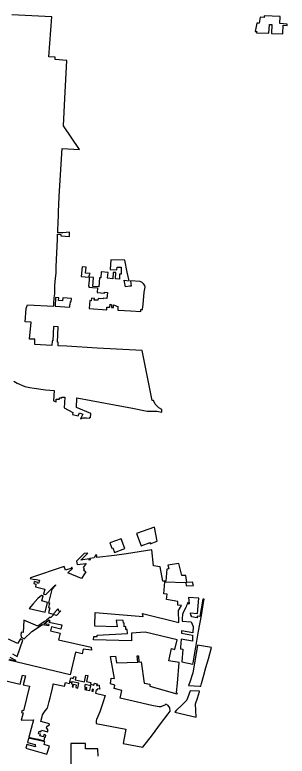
# Model space of a CAD drawing. Extents: x 1597222 to 1925846, y 496284 to 911751.
# Drawn here: x 1811969 to 1831425, y 694035 to 746937 of the extents above; entities that cross this region are included whole.
import ezdxf

# ---------------------------------------------------------------- set-up
doc = ezdxf.new("R2010")
doc.units = 0
doc.layers.add('GM_X_Corporation', color=7, linetype='Continuous')

msp = doc.modelspace()

# ---------------------------------------------------------------- linework, layer by layer
at = {"layer": 'GM_X_Corporation'}
for points in [[(1811908, 720792), (1812146, 720663), (1812674, 720415), (1813046, 720344), (1813352, 720301), (1814163, 720173), (1814772, 720126), (1814740, 719392), (1814918, 719326), (1814923, 719518), (1815161, 719512), (1815161, 719607), (1815336, 719603), (1815337, 719663), (1815552, 719657), (1815502, 718887), (1816103, 718553), (1816093, 718422), (1816486, 718318), (1816586, 718543), (1816817, 718432), (1816651, 718118), (1816846, 718175), (1817087, 718183), (1817314, 718145), (1817323, 718216), (1817383, 718179), (1817405, 718482), (1816376, 718921), (1816400, 719609), (1817413, 719417), (1819099, 719111), (1820370, 718862), (1821430, 718661), (1822107, 718654), (1822468, 718585), (1822478, 718774), (1822257, 718895), (1821995, 719148), (1821880, 719427), (1821780, 719404), (1821468, 720964), (1821073, 722987), (1817854, 723155), (1815692, 723282), (1815057, 723321), (1815070, 723571), (1815006, 723575), (1815065, 724677), (1814735, 724695), (1814681, 723671), (1814631, 723674), (1814614, 723346), (1813401, 723422), (1813401, 723788), (1813016, 723804), (1813140, 725005), (1812713, 725027), (1812770, 725981), (1812875, 726233), (1814759, 726152), (1814764, 726338), (1814788, 726744), (1814816, 727035), (1814839, 727611), (1814884, 728136), (1814911, 728495), (1814926, 728928), (1814928, 728948), (1815014, 730928), (1815025, 731186), (1815026, 731286), (1815261, 731271), (1815257, 731158), (1815868, 731110), (1815880, 731419), (1815636, 731397), (1815409, 731388), (1815030, 731386), (1815032, 731417), (1815067, 732239), (1815078, 732503), (1815094, 732876), (1815139, 733945), (1815142, 733989), (1815356, 737406), (1816590, 737330), (1815452, 739017), (1815544, 740961), (1815673, 743675), (1814858, 743741), (1814854, 743918), (1814401, 743931), (1814606, 746798), (1811751, 746937)], [(1811236, 699440), (1812356, 699179), (1812507, 699827), (1812722, 699777), (1812571, 699129), (1813009, 699027), (1812601, 697273), (1812484, 697301), (1812450, 697155), (1812557, 697130), (1812433, 696594), (1813298, 696638), (1812965, 695383), (1813479, 695262), (1813466, 695193), (1812947, 695317), (1812865, 695010), (1813422, 694861), (1813427, 694789), (1813451, 694708), (1812829, 694875), (1812760, 694615), (1813586, 694377), (1814262, 694183), (1814453, 694738), (1814054, 694863), (1814103, 695059), (1813515, 695209), (1813526, 695251), (1813533, 695278), (1814054, 695140), (1814114, 695396), (1814155, 695389), (1814192, 695534), (1814046, 695571), (1814010, 695425), (1813767, 695486), (1813798, 695607), (1813662, 695641), (1813704, 695808), (1813832, 695768), (1813874, 695901), (1814319, 695763), (1814322, 695939), (1814244, 696050), (1814247, 696163), (1814418, 696270), (1814440, 696353), (1813839, 696517), (1813916, 696856), (1813954, 696983), (1813994, 697068), (1814125, 697262), (1814271, 697445), (1814298, 697498), (1814327, 697559), (1814424, 697945), (1814494, 698194), (1814534, 698389), (1814650, 698880), (1814701, 699119), (1814715, 699197), (1815526, 699032), (1815584, 699284), (1815876, 699216), (1815900, 699324), (1816024, 699295), (1816009, 699197), (1816108, 699178), (1816071, 698977), (1816127, 698964), (1816165, 699164), (1816361, 699126), (1816324, 698927), (1816469, 698890), (1816533, 699243), (1816093, 699335), (1816087, 699306), (1815905, 699344), (1815964, 699626), (1816146, 699588), (1816174, 699727), (1816321, 699696), (1816276, 699480), (1816938, 699342), (1817039, 699827), (1817186, 699797), (1817094, 699356), (1817407, 699291), (1817381, 699166), (1817625, 699107), (1817657, 699246), (1817840, 699203), (1817799, 699071), (1817845, 699059), (1817848, 699135), (1817983, 699100), (1818003, 699018), (1818043, 698808), (1817868, 698835), (1817856, 698756), (1817791, 698766), (1817734, 698533), (1818416, 698366), (1818259, 697839), (1818143, 697478), (1818037, 697188), (1817903, 696867), (1817809, 696648), (1817784, 696541), (1817779, 696439), (1817780, 696371), (1819909, 695955), (1819711, 694944), (1821103, 694672), (1821793, 695567), (1822380, 696338), (1822920, 697046), (1823068, 697237), (1823038, 697493), (1822915, 697642), (1822766, 697750), (1822689, 697686), (1822503, 697598), (1822390, 697566), (1822291, 697552), (1822126, 697569), (1821751, 697649), (1820422, 697955), (1819492, 698180), (1819614, 698723), (1819077, 698871), (1819113, 699108), (1818794, 699193), (1818841, 699600), (1819087, 699579), (1818796, 701156), (1819167, 701171), (1819236, 700686), (1820755, 700748), (1820718, 701205), (1820798, 701205), (1820835, 700754), (1820984, 700767), (1821215, 699236), (1821608, 699164), (1821608, 699039), (1823551, 698477), (1823590, 698507), (1823534, 698548), (1823518, 698590), (1823591, 699243), (1823716, 700714), (1822961, 700827), (1823171, 701710), (1823403, 701654), (1823565, 702336), (1821279, 702879), (1820311, 702817), (1820298, 702267), (1817599, 702331), (1817613, 702570), (1817847, 702574), (1817842, 702674), (1820013, 702784), (1819998, 703084), (1819898, 703079), (1819888, 703279), (1819788, 703274), (1819791, 703522), (1819744, 703521), (1819720, 703720), (1819204, 703750), (1819273, 703255), (1817674, 703310), (1817708, 704278), (1821130, 704013), (1821090, 704221), (1823694, 703573), (1823666, 704423), (1823866, 704798), (1823606, 704818), (1823602, 705078), (1822812, 705206), (1822854, 705603), (1822605, 705630), (1822696, 706485), (1824185, 706428), (1824211, 706193), (1824726, 706203), (1824672, 706453), (1824262, 706433), (1824195, 706927), (1823899, 706930), (1823682, 707779), (1822896, 707677), (1822966, 707406), (1822816, 707382), (1822753, 706513), (1822534, 706529), (1822344, 707554), (1821871, 707612), (1821765, 708751), (1819955, 708470), (1819092, 708352), (1817822, 708202), (1817832, 708367), (1817760, 708412), (1817629, 708188), (1817336, 708139), (1817353, 708041), (1817289, 708030), (1817272, 708129), (1816681, 708030), (1817192, 708523), (1816917, 708489), (1816373, 707961), (1816428, 707722), (1817066, 707795), (1816842, 707501), (1816930, 707412), (1816875, 707341), (1817042, 707199), (1816947, 707038), (1816744, 706716), (1815762, 707118), (1816088, 707429), (1816030, 707511), (1815960, 707439), (1815580, 707312), (1815491, 707579), (1813086, 706772), (1813074, 706723), (1813398, 706643), (1813406, 706672), (1813726, 706592), (1813666, 706350), (1813590, 706369), (1813606, 706435), (1813362, 706495), (1813325, 706348), (1813481, 706306), (1813440, 706128), (1814111, 705962), (1814022, 705602), (1814180, 705562), (1814886, 706270), (1814886, 706220), (1814603, 705937), (1814368, 704985), (1814446, 704966), (1814364, 704636), (1814471, 704610), (1814383, 704254), (1814698, 704179), (1814998, 704471), (1814982, 704484), (1815040, 704544), (1815097, 704490), (1815065, 704455), (1815175, 704358), (1815225, 704413), (1815247, 704398), (1814936, 704064), (1814865, 704088), (1814791, 704110), (1814763, 704120), (1814745, 704123), (1814735, 704122), (1814726, 704116), (1814704, 704092), (1814528, 703915), (1814483, 703955), (1814264, 703770), (1814180, 703701), (1814086, 703637), (1813620, 703324), (1812622, 703736), (1812562, 702871), (1812412, 702879), (1812402, 702679), (1812419, 702629), (1812417, 702529), (1812631, 702416), (1813185, 702940), (1813958, 703430), (1814405, 703357), (1814424, 703425), (1814031, 703479), (1814142, 703554), (1814240, 703621), (1814330, 703695), (1814408, 703767), (1814491, 703683), (1814400, 703594), (1815333, 703405), (1815260, 703105), (1814580, 703270), (1814509, 702979), (1815214, 702808), (1815100, 702340), (1817416, 701818), (1817446, 701593), (1816842, 701664), (1816776, 701348), (1816300, 701446), (1815911, 699839), (1811537, 700898)], [(1811808, 701344), (1812132, 701149), (1812531, 702316), (1812386, 702414), (1812165, 702073), (1811523, 702388)], [(1811567, 700947), (1812032, 700824), (1812038, 700853), (1811647, 701087)], [(1817915, 694031), (1817901, 694569), (1817020, 694570), (1817020, 694946), (1815971, 694946), (1815970, 692976)]]:
    msp.add_lwpolyline(points, dxfattribs=at)
for points in [[(1829233, 745650), (1830121, 745621), (1830160, 746254), (1830334, 746244), (1830311, 745614), (1831110, 745588), (1831144, 746191), (1831418, 746175), (1831425, 746281), (1830905, 746311), (1830934, 746813), (1829792, 746863), (1829781, 746756), (1829489, 746772), (1829424, 746331), (1829252, 746334), (1829148, 745743), (1829266, 745743)], [(1817248, 727512), (1817333, 727508), (1817518, 727476), (1817865, 727451), (1817846, 727119), (1818379, 727070), (1818382, 727143), (1818578, 727127), (1818549, 726699), (1818292, 726713), (1818289, 726663), (1817917, 726684), (1817909, 726564), (1817646, 726582), (1817650, 726698), (1817435, 726710), (1817432, 726537), (1817327, 726541), (1817289, 725982), (1818539, 725889), (1818551, 726086), (1818767, 726081), (1818780, 726291), (1818884, 726254), (1818880, 726062), (1819012, 726053), (1819026, 726234), (1819338, 726118), (1819336, 725872), (1819796, 725845), (1820239, 725819), (1820970, 725777), (1820982, 725902), (1821086, 725904), (1821088, 725936), (1821127, 726265), (1821209, 727137), (1821276, 727514), (1821250, 727631), (1821163, 727751), (1821069, 727836), (1820923, 727910), (1820225, 727957), (1820290, 727586), (1820192, 727566), (1819865, 727521), (1819784, 728013), (1820127, 727951), (1820000, 728571), (1819824, 729419), (1818831, 729443), (1818791, 728765), (1819266, 728750), (1819276, 728930), (1819561, 728920), (1819561, 728440), (1819448, 728440), (1819439, 728081), (1819168, 728091), (1819185, 728546), (1818985, 728551), (1818960, 728105), (1818559, 728136), (1818601, 728169), (1818632, 728552), (1818142, 728593), (1818112, 728173), (1818019, 728176), (1817977, 727517), (1817542, 727547), (1817590, 728194), (1817288, 728220), (1817283, 728126), (1817269, 727995), (1817230, 727578), (1817255, 727575)], [(1816713, 728268), (1817270, 728221), (1817276, 728282), (1817286, 728334), (1817296, 728362), (1817306, 728386), (1817321, 728424), (1817345, 728470), (1817021, 728500), (1817054, 728935), (1816768, 728960)], [(1814848, 726138), (1815899, 726087), (1815908, 726245), (1815923, 726245), (1815937, 726480), (1816001, 726478), (1816013, 726688), (1815394, 726730), (1815380, 726529), (1815101, 726551), (1815114, 726748), (1814878, 726763)], [(1820655, 709931), (1820998, 709045), (1821628, 709275), (1821645, 709189), (1822145, 709368), (1821943, 710384)], [(1818767, 709267), (1818907, 708873), (1818967, 708895), (1819085, 708563), (1819823, 708845), (1819573, 709556)], [(1813003, 704579), (1814139, 704311), (1814312, 705010), (1813900, 705112), (1813989, 705471), (1813865, 705503), (1813622, 705278), (1813256, 704881)], [(1823798, 701688), (1823962, 701679), (1823894, 700779), (1824686, 700610), (1824701, 700695), (1824895, 701807), (1825101, 702946), (1825297, 704078), (1825453, 705010), (1825492, 705236), (1825406, 705250), (1825195, 704003), (1824999, 704024), (1824987, 703908), (1824595, 703972), (1824594, 704067), (1824534, 704069), (1824507, 704272), (1825007, 704225), (1825108, 705301), (1824382, 705369), (1824426, 704899), (1824359, 704893), (1824352, 704966), (1824296, 704980), (1824272, 704879), (1824244, 704786), (1824199, 704691), (1824062, 704432), (1823964, 704222), (1823947, 704137), (1823924, 703865), (1823914, 703667), (1824566, 703620), (1824698, 703292), (1824687, 702833), (1823877, 702975), (1823867, 702806), (1824658, 702668), (1824659, 702231), (1823842, 702373), (1823808, 701813)], [(1824368, 699082), (1825173, 699034), (1825253, 699023), (1825308, 699222), (1825467, 699816), (1825602, 700365), (1825812, 700980), (1826020, 701784), (1825023, 701953), (1824993, 701789), (1824800, 700678), (1824677, 699992), (1824474, 699308)], [(1816951, 698972), (1817000, 698961), (1816962, 698785), (1817010, 698774), (1817049, 698950), (1817097, 698940), (1817061, 698775), (1817319, 698712), (1817397, 699055), (1816989, 699148)], [(1817503, 698812), (1817467, 698678), (1817567, 698654), (1817600, 698788)], [(1823400, 697168), (1824924, 696809), (1824883, 697761), (1825014, 698186), (1825152, 698652), (1825157, 698669), (1824498, 698707), (1824396, 698427), (1824303, 698165), (1824232, 698012), (1824088, 697858), (1823917, 697692), (1823504, 697292)]]:
    msp.add_lwpolyline(points, close=True, dxfattribs=at)

doc.saveas('drawing.dxf')
